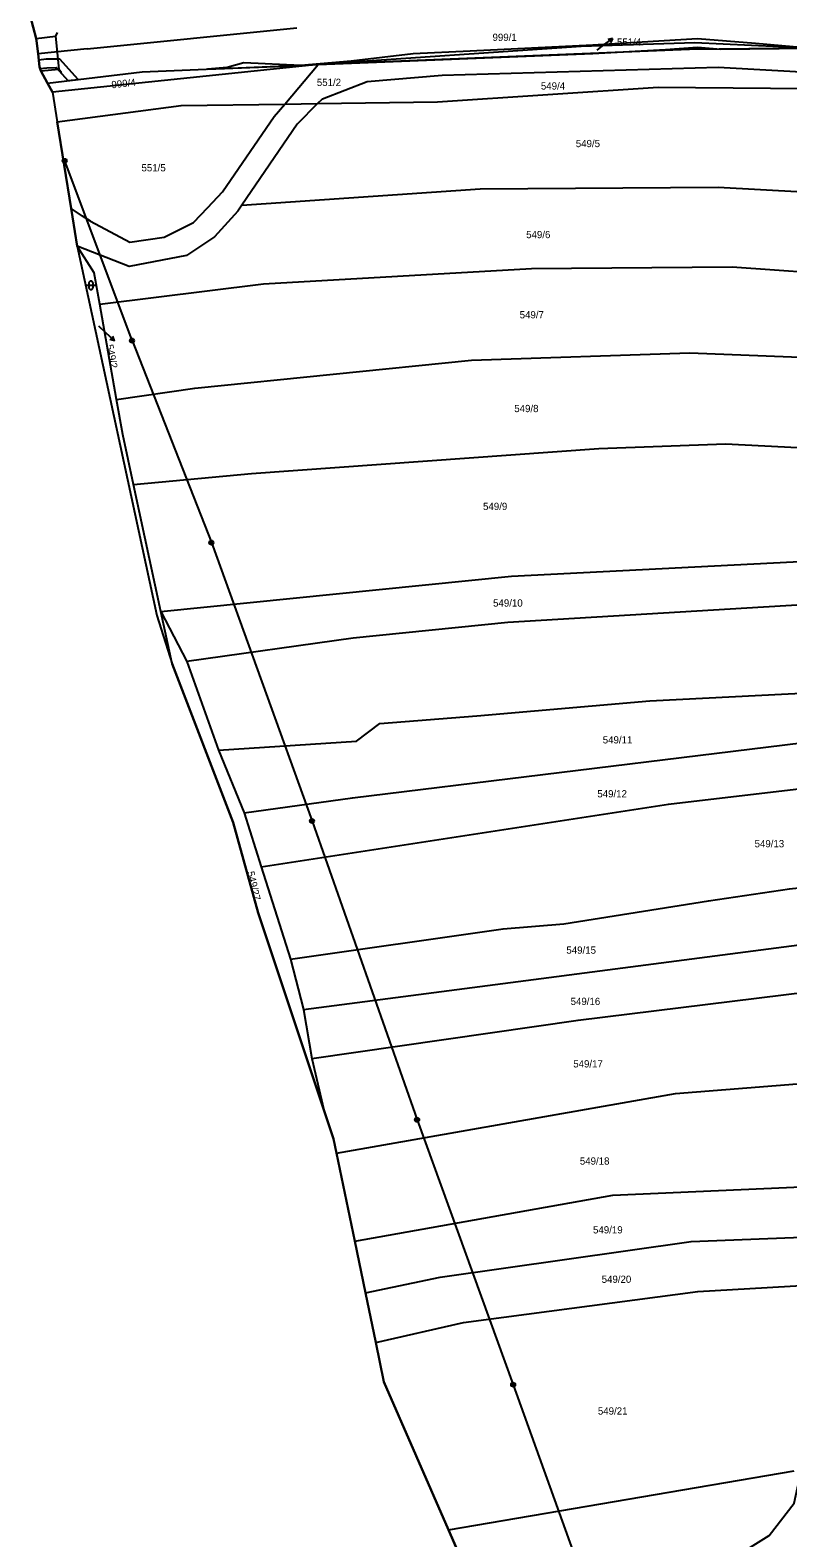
# Model space of a CAD drawing. Extents: x -757266 to -753360, y -1162585 to -1157740.
# Drawn here: x -756882.8 to -756704.9, y -1161266.2 to -1160912.3 of the extents above; entities that cross this region are included whole.
import ezdxf

# ---------------------------------------------------------------- set-up
doc = ezdxf.new("R2010")
doc.units = 0
for name, color, linetype in [('Hranice kat_území', 7, 'Continuous'), ('Hranice parcel', 7, 'Continuous'), ('Parcelní čísla', 7, 'Continuous'), ('Pop  PČ popisy', 7, 'Continuous'), ('Poz předměty', 7, 'Continuous'), ('Vnitřní kresba', 7, 'Continuous'), ('Věcná břemena k části', 7, 'Continuous'), ('Značky kultur', 7, 'Continuous')]:
    doc.layers.add(name, color=color, linetype=linetype)

msp = doc.modelspace()

# ---------------------------------------------------------------- linework, layer by layer
at = {"layer": 'Hranice kat_území'}
msp.add_lwpolyline([(-756882.85, -1160909.02), (-756881.4, -1160914.33), (-756881.34, -1160914.89), (-756880.99, -1160917.94), (-756880.64, -1160920.98), (-756880.33, -1160921.89), (-756878.77, -1160924.76), (-756877.6, -1160926.93), (-756876.49, -1160933.84), (-756873.21, -1160954.19), (-756872.89, -1160956.16), (-756871.78, -1160963.07), (-756853.07, -1161049.77), (-756849.47, -1161061.1), (-756835.19, -1161098.37), (-756829.29, -1161119.57), (-756813.84, -1161165.78), (-756811.56, -1161172.6), (-756810.86, -1161175.95), (-756806.6, -1161196.59), (-756804.1, -1161208.71), (-756801.68, -1161220.39), (-756799.77, -1161229.65), (-756784.57, -1161264.38), (-756775.66, -1161284.72)], dxfattribs=at)
at = {"layer": 'Hranice parcel'}
for p, q in [((-756881.4, -1160914.33), (-756882.85, -1160909.02)), ((-756815.18, -1160920.45), (-756877.6, -1160926.93)), ((-756877.6, -1160926.93), (-756878.77, -1160924.76)), ((-756877.6, -1160926.93), (-756876.49, -1160933.84)), ((-756873.21, -1160954.19), (-756876.49, -1160933.84)), ((-756871.78, -1160963.07), (-756853.07, -1161049.77)), ((-756862.55, -1160999.03), (-756866.51, -1160976.67)), ((-756852.13, -1161048.8), (-756858.56, -1161018.98)), ((-756849.47, -1161061.1), (-756852.13, -1161048.8)), ((-756852.13, -1161048.8), (-756846.07, -1161060.51)), ((-756853.07, -1161049.77), (-756849.47, -1161061.1)), ((-756835.19, -1161098.37), (-756849.47, -1161061.1)), ((-756846.07, -1161060.51), (-756838.62, -1161081.37)), ((-756838.62, -1161081.37), (-756832.61, -1161096.07)), ((-756829.29, -1161119.57), (-756835.19, -1161098.37)), ((-756832.61, -1161096.07), (-756828.59, -1161108.74)), ((-756828.59, -1161108.74), (-756821.67, -1161130.4)), ((-756813.84, -1161165.78), (-756829.29, -1161119.57)), ((-756818.6, -1161142.25), (-756696.13, -1161126.26)), ((-756821.67, -1161130.4), (-756818.6, -1161142.25)), ((-756818.6, -1161142.25), (-756816.67, -1161153.76)), ((-756816.67, -1161153.76), (-756813.84, -1161165.78)), ((-756806.6, -1161196.59), (-756810.86, -1161175.95)), ((-756804.1, -1161208.71), (-756806.6, -1161196.59)), ((-756801.68, -1161220.39), (-756804.1, -1161208.71)), ((-756799.77, -1161229.65), (-756801.68, -1161220.39)), ((-756784.57, -1161264.38), (-756799.77, -1161229.65)), ((-756784.57, -1161264.38), (-756703.35, -1161250.54)), ((-756775.66, -1161284.72), (-756784.57, -1161264.38))]:
    msp.add_line(p, q, dxfattribs=at)
for points in [[(-756878.77, -1160924.76), (-756880.33, -1160921.89), (-756880.64, -1160920.98), (-756880.99, -1160917.94), (-756881.34, -1160914.89), (-756881.4, -1160914.33)], [(-756700.06, -1160916.61), (-756726.68, -1160915.36), (-756753.38, -1160916.16), (-756815.18, -1160920.45)], [(-756700.06, -1160916.61), (-756727.99, -1160916.9), (-756815.18, -1160920.45)], [(-756878.77, -1160924.76), (-756856.51, -1160922.13), (-756815.18, -1160920.45)], [(-756815.31, -1160929.59), (-756814.15, -1160928.44), (-756803.69, -1160924.43), (-756786.05, -1160922.88), (-756721.24, -1160921.03), (-756673.65, -1160923.69)], [(-756815.31, -1160929.59), (-756787.18, -1160929.21), (-756735.33, -1160925.77), (-756673.78, -1160926.25)], [(-756876.49, -1160933.84), (-756847.35, -1160930.03), (-756823.05, -1160929.7), (-756815.31, -1160929.59)], [(-756815.31, -1160929.59), (-756820.15, -1160934.41), (-756833.12, -1160953.42)], [(-756833.12, -1160953.42), (-756777.14, -1160949.58), (-756721.2, -1160949.2), (-756680.04, -1160951.48)], [(-756833.12, -1160953.42), (-756834.09, -1160954.84), (-756839.58, -1160960.86), (-756846.09, -1160965.26), (-756859.62, -1160967.79), (-756871.78, -1160963.07)], [(-756871.78, -1160963.07), (-756872.89, -1160956.16), (-756873.21, -1160954.19)], [(-756866.51, -1160976.67), (-756867.81, -1160969.32), (-756871.78, -1160963.07)], [(-756866.51, -1160976.67), (-756828.03, -1160971.91), (-756765.06, -1160968.27), (-756717.92, -1160967.91), (-756689.17, -1160969.91)], [(-756862.55, -1160999.03), (-756844.19, -1160996.38), (-756779.15, -1160989.8), (-756727.9, -1160988.08), (-756692.06, -1160989.51)], [(-756858.56, -1161018.98), (-756861.09, -1161007.24), (-756862.55, -1160999.03)], [(-756858.56, -1161018.98), (-756830.87, -1161016.4), (-756749.24, -1161010.54), (-756719.5, -1161009.44), (-756693.36, -1161010.79)], [(-756852.13, -1161048.8), (-756769.79, -1161040.5), (-756691.3, -1161036.51)], [(-756689.66, -1161046.51), (-756770.6, -1161051.38), (-756806.97, -1161055.03), (-756846.07, -1161060.51)], [(-756838.62, -1161081.37), (-756806.21, -1161079.23), (-756800.73, -1161075.13), (-756777.91, -1161073.3), (-756737.3, -1161069.8), (-756673.85, -1161066.6), (-756673.02, -1161076.14)], [(-756832.61, -1161096.07), (-756807.12, -1161092.52), (-756673.02, -1161076.14)], [(-756828.59, -1161108.74), (-756732.9, -1161094.02), (-756675.04, -1161087.24), (-756673.02, -1161076.14)], [(-756821.67, -1161130.4), (-756771.76, -1161123.33), (-756757.48, -1161122.15), (-756723.47, -1161116.7), (-756704.48, -1161113.9), (-756693.59, -1161112.72)], [(-756816.67, -1161153.76), (-756754.13, -1161144.71), (-756693.85, -1161137.3)], [(-756810.86, -1161175.95), (-756731.23, -1161161.91), (-756690.81, -1161158.75)], [(-756810.86, -1161175.95), (-756811.56, -1161172.6), (-756813.84, -1161165.78)], [(-756806.6, -1161196.59), (-756745.96, -1161185.79), (-756690.97, -1161183.35)], [(-756804.1, -1161208.71), (-756786.55, -1161205.04), (-756727.58, -1161196.68), (-756691.56, -1161195.3)], [(-756801.68, -1161220.39), (-756781.06, -1161215.69), (-756726.03, -1161208.41), (-756692.12, -1161206.49)], [(-756725.4, -1161275.77), (-756709.27, -1161265.7), (-756703.36, -1161258.09), (-756701.8, -1161250.92)]]:
    msp.add_lwpolyline(points, dxfattribs=at)
at = {"layer": 'Pop  PČ popisy'}
for p, q in [((-756748.45, -1160916.12), (-756746.053, -1160914.314)), ((-756746.053, -1160914.314), (-756747.154, -1160914.517)), ((-756746.053, -1160914.314), (-756746.552, -1160915.317)), ((-756749.65, -1160917.02), (-756748.45, -1160916.12)), ((-756866.78, -1160981.79), (-756865.24, -1160983.21)), ((-756865.24, -1160983.21), (-756863.045, -1160985.257)), ((-756863.045, -1160985.257), (-756864.119, -1160984.94)), ((-756863.045, -1160985.257), (-756863.436, -1160984.207))]:
    msp.add_line(p, q, dxfattribs=at)
at = {"layer": 'Poz předměty'}
for p, q in [((-756869.44, -1160916.76), (-756820.21, -1160911.83)), ((-756869.44, -1160916.76), (-756880.99, -1160917.94)), ((-756858.91, -1160985.21), (-756874.73, -1160943.02)), ((-756858.91, -1160985.21), (-756840.28, -1161032.62)), ((-756840.28, -1161032.62), (-756816.63, -1161097.99)), ((-756816.63, -1161097.99), (-756791.95, -1161168.12)), ((-756791.95, -1161168.12), (-756769.38, -1161230.29)), ((-756769.38, -1161230.29), (-756742.58, -1161304.76))]:
    msp.add_line(p, q, dxfattribs=at)
for centre, radius in [((-756874.7334, -1160943.0199), 0.5), ((-756874.7334, -1160943.0199), 0.4), ((-756874.7334, -1160943.0199), 0.3), ((-756874.7334, -1160943.0199), 0.2), ((-756874.7334, -1160943.0199), 0.1), ((-756858.9134, -1160985.2099), 0.5), ((-756858.9134, -1160985.2099), 0.4), ((-756858.9134, -1160985.2099), 0.3), ((-756858.9134, -1160985.2099), 0.2), ((-756858.9134, -1160985.2099), 0.1), ((-756840.2834, -1161032.6199), 0.5), ((-756840.2834, -1161032.6199), 0.4), ((-756840.2834, -1161032.6199), 0.3), ((-756840.2834, -1161032.6199), 0.2), ((-756840.2834, -1161032.6199), 0.1), ((-756816.6334, -1161097.9899), 0.5), ((-756816.6334, -1161097.9899), 0.4), ((-756816.6334, -1161097.9899), 0.3), ((-756816.6334, -1161097.9899), 0.2), ((-756816.6334, -1161097.9899), 0.1), ((-756791.9534, -1161168.1199), 0.5), ((-756791.9534, -1161168.1199), 0.4), ((-756791.9534, -1161168.1199), 0.3), ((-756791.9534, -1161168.1199), 0.2), ((-756791.9534, -1161168.1199), 0.1), ((-756769.3834, -1161230.2899), 0.5), ((-756769.3834, -1161230.2899), 0.4), ((-756769.3834, -1161230.2899), 0.3), ((-756769.3834, -1161230.2899), 0.2), ((-756769.3834, -1161230.2899), 0.1)]:
    msp.add_circle(centre, radius, dxfattribs=at)
at = {"layer": 'Vnitřní kresba'}
for p, q in [((-756881.4, -1160914.33), (-756876.86, -1160913.79)), ((-756876.86, -1160913.79), (-756876.08, -1160921.52)), ((-756876.469, -1160912.869), (-756876.859, -1160913.79)), ((-756880.33, -1160921.89), (-756876.08, -1160921.52)), ((-756875.492, -1160922.33), (-756876.08, -1160921.521)), ((-756823.05, -1160929.7), (-756815.18, -1160920.45)), ((-756837.64, -1160950.33), (-756825.54, -1160932.63)), ((-756825.54, -1160932.63), (-756823.05, -1160929.7)), ((-756841.09, -1160953.97), (-756837.64, -1160950.33)), ((-756844.44, -1160957.5), (-756841.09, -1160953.97)), ((-756870.52, -1160955.99), (-756873.21, -1160954.19)), ((-756868.69, -1160957.22), (-756870.52, -1160955.99)), ((-756868.69, -1160957.22), (-756859.4, -1160962.09)), ((-756851.34, -1160960.93), (-756844.44, -1160957.5)), ((-756859.4, -1160962.09), (-756851.34, -1160960.93))]:
    msp.add_line(p, q, dxfattribs=at)
at = {"layer": 'Věcná břemena k části'}
for points in [[(-756700.06, -1160916.61), (-756712.46, -1160915.48), (-756726.07, -1160914.37), (-756733.88, -1160914.87), (-756750.68, -1160915.88), (-756779.46, -1160917.3), (-756792.89, -1160917.93), (-756807.46, -1160919.64), (-756819.25, -1160920.62), (-756815.18, -1160920.45), (-756750.64, -1160917.82), (-756733.62, -1160916.86), (-756726.09, -1160916.37), (-756720.57, -1160916.82)], [(-756874, -1160924.2), (-756871.56, -1160923.91), (-756875.9, -1160919.13), (-756879.06, -1160919.19), (-756880.82, -1160919.38), (-756880.64, -1160920.98), (-756880.51, -1160921.36), (-756878.93, -1160921.19), (-756876.77, -1160921.15)], [(-756819.25, -1160920.62), (-756832.66, -1160920.03), (-756836.56, -1160921.11), (-756841.17, -1160921.51)]]:
    msp.add_lwpolyline(points, close=True, dxfattribs=at)
at = {"layer": 'Značky kultur'}
for p, q in [((-756869.081, -1160971.741), (-756869.081, -1160972.742)), ((-756868.079, -1160972.742), (-756868.079, -1160971.741)), ((-756869.581, -1160972.241), (-756867.579, -1160972.241))]:
    msp.add_line(p, q, dxfattribs=at)
for centre, start, end in [((-756868.58, -1160971.7409), 0, 180), ((-756868.58, -1160972.7409), 180, 359.987886)]:
    msp.add_arc(centre, 0.5, start, end, dxfattribs=at)

# ---------------------------------------------------------------- texts
at = {"layer": 'Parcelní čísla'}
for s, p in [('999/1', (-756774.23, -1160914.88)), ('551/4', (-756744.99, -1160915.99)), ('551/2', (-756815.5, -1160925.46)), ('549/4', (-756762.87, -1160926.3)), ('549/5', (-756754.67, -1160939.81)), ('551/5', (-756856.69, -1160945.5)), ('549/6', (-756766.33, -1160961.18)), ('549/7', (-756767.85, -1160980)), ('549/8', (-756769.12, -1161002.01)), ('549/9', (-756776.46, -1161024.98)), ('549/10', (-756774.1, -1161047.66)), ('549/11', (-756748.34, -1161079.78)), ('549/12', (-756749.61, -1161092.44)), ('549/13', (-756712.67, -1161104.15)), ('549/15', (-756756.88, -1161129.14)), ('549/16', (-756755.89, -1161141.17)), ('549/17', (-756755.27, -1161155.83)), ('549/18', (-756753.72, -1161178.64)), ('549/19', (-756750.62, -1161194.79)), ('549/20', (-756748.59, -1161206.39)), ('549/21', (-756749.48, -1161237.32))]:
    msp.add_text(s, height=1.7, dxfattribs=at).set_placement(p)
for s, rotation, p in [('999/4', 6, (-756863.651, -1160926.015)), ('549/2', 281, (-756865.016, -1160986.283)), ('549/27', 283, (-756831.888, -1161109.991))]:
    msp.add_text(s, height=1.7, rotation=rotation, dxfattribs=at).set_placement(p)

doc.saveas('drawing.dxf')
